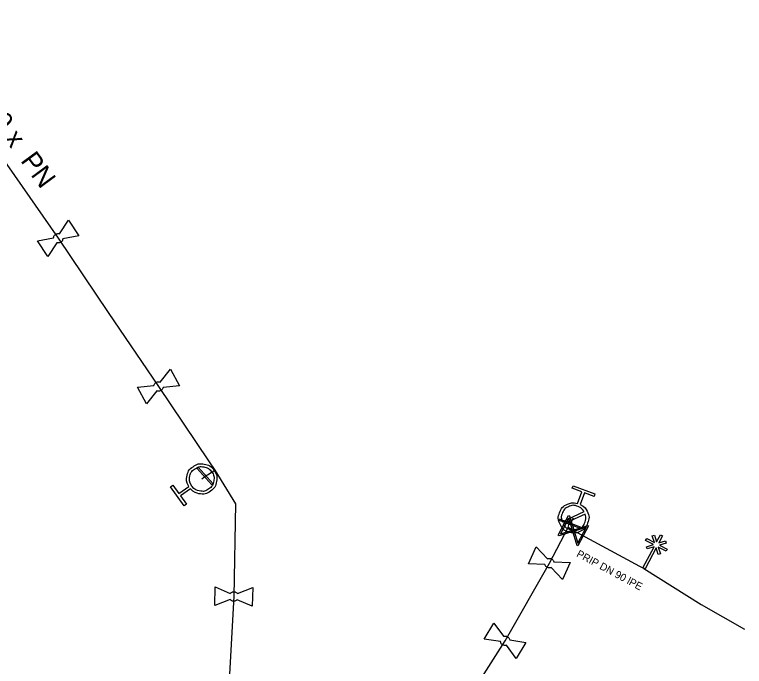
# Model space of a CAD drawing. Extents: x -643544 to -637295, y -1119190 to -1111715.
# Drawn here: x -640810.31 to -640761.56, y -1114657.36 to -1114613.86 of the extents above; entities that cross this region are included whole.
import ezdxf

# ---------------------------------------------------------------- set-up
doc = ezdxf.new("R2010")
doc.units = 0
for name, color, linetype in [('Default', 7, 'Continuous'), ('VP Hydrant', 7, 'Continuous'), ('VP Lomový bod', 7, 'Continuous'), ('VP Popis přípojky', 7, 'Continuous'), ('VP Přípojka', 7, 'Continuous'), ('VP Změna materiálu', 7, 'Continuous'), ('VP Řad', 7, 'Continuous'), ('VP Řad - popis', 7, 'Continuous'), ('VP Šoupě', 7, 'Continuous')]:
    doc.layers.add(name, color=color, linetype=linetype)

msp = doc.modelspace()

# ---------------------------------------------------------------- linework, layer by layer
at = {"layer": 'Default'}
for points in [[(-640807.71, -1114628.751), (-640807.704, -1114628.698), (-640807.679, -1114628.65), (-640807.641, -1114628.575), (-640807.573, -1114628.529), (-640807.504, -1114628.484), (-640807.418, -1114628.478), (-640807.365, -1114628.474), (-640807.314, -1114628.489)], [(-640807.088, -1114628.83), (-640807.095, -1114628.881), (-640807.119, -1114628.929), (-640807.159, -1114629.005), (-640807.227, -1114629.051), (-640807.296, -1114629.096), (-640807.38, -1114629.102), (-640807.434, -1114629.105), (-640807.485, -1114629.091)], [(-640801.006, -1114638.615), (-640800.995, -1114638.564), (-640800.966, -1114638.517), (-640800.922, -1114638.445), (-640800.85, -1114638.406), (-640800.779, -1114638.367), (-640800.692, -1114638.368), (-640800.639, -1114638.368), (-640800.589, -1114638.387)], [(-640800.393, -1114638.745), (-640800.404, -1114638.796), (-640800.431, -1114638.842), (-640800.478, -1114638.915), (-640800.55, -1114638.954), (-640800.621, -1114638.993), (-640800.705, -1114638.992), (-640800.76, -1114638.992), (-640800.809, -1114638.973)], [(-640798.675, -1114645.353), (-640798.859, -1114645.044), (-640798.797, -1114644.683), (-640798.727, -1114644.276), (-640798.389, -1114644.034), (-640798.051, -1114643.794), (-640797.644, -1114643.863), (-640797.236, -1114643.933), (-640796.994, -1114644.271), (-640796.755, -1114644.607), (-640796.823, -1114645.015), (-640796.891, -1114645.423), (-640797.228, -1114645.663), (-640797.567, -1114645.905), (-640797.974, -1114645.838), (-640798.337, -1114645.78), (-640798.568, -1114645.503)], [(-640798.472, -1114645.324), (-640798.276, -1114645.599), (-640797.945, -1114645.655), (-640797.614, -1114645.711), (-640797.339, -1114645.514), (-640797.064, -1114645.318), (-640797.008, -1114644.987), (-640796.953, -1114644.656), (-640797.149, -1114644.381), (-640797.344, -1114644.108), (-640797.675, -1114644.051), (-640798.007, -1114643.995), (-640798.282, -1114644.191), (-640798.557, -1114644.387), (-640798.613, -1114644.718), (-640798.668, -1114645.049), (-640798.472, -1114645.324)], [(-640772.538, -1114646.548), (-640772.211, -1114646.7), (-640772.06, -1114647.033), (-640771.888, -1114647.409), (-640772.033, -1114647.799), (-640772.177, -1114648.187), (-640772.553, -1114648.359), (-640772.929, -1114648.532), (-640773.319, -1114648.387), (-640773.705, -1114648.244), (-640773.879, -1114647.869), (-640774.052, -1114647.493), (-640773.909, -1114647.105), (-640773.764, -1114646.715), (-640773.39, -1114646.541), (-640773.057, -1114646.385), (-640772.71, -1114646.484)], [(-640772.273, -1114647.029), (-640772.414, -1114646.787), (-640772.689, -1114646.685), (-640773.006, -1114646.568), (-640773.311, -1114646.708), (-640773.616, -1114646.849), (-640773.733, -1114647.166), (-640773.835, -1114647.44), (-640773.743, -1114647.705)], [(-640773.667, -1114647.871), (-640773.524, -1114648.109), (-640773.253, -1114648.209), (-640772.938, -1114648.326), (-640772.632, -1114648.186), (-640772.326, -1114648.046), (-640772.209, -1114647.729), (-640772.109, -1114647.458), (-640772.197, -1114647.195)], [(-640774.72, -1114650.186), (-640774.672, -1114650.163), (-640774.617, -1114650.159), (-640774.533, -1114650.152), (-640774.459, -1114650.186), (-640774.385, -1114650.22), (-640774.334, -1114650.291), (-640774.303, -1114650.334), (-640774.288, -1114650.385)], [(-640774.46, -1114650.756), (-640774.507, -1114650.777), (-640774.561, -1114650.782), (-640774.647, -1114650.788), (-640774.721, -1114650.754), (-640774.795, -1114650.719), (-640774.844, -1114650.651), (-640774.876, -1114650.607), (-640774.89, -1114650.556)], [(-640795.902, -1114652.491), (-640795.867, -1114652.452), (-640795.819, -1114652.426), (-640795.745, -1114652.386), (-640795.663, -1114652.388), (-640795.582, -1114652.389), (-640795.507, -1114652.434), (-640795.461, -1114652.46), (-640795.428, -1114652.501)], [(-640795.436, -1114652.91), (-640795.471, -1114652.948), (-640795.518, -1114652.974), (-640795.595, -1114653.014), (-640795.677, -1114653.012), (-640795.758, -1114653.011), (-640795.831, -1114652.968), (-640795.878, -1114652.94), (-640795.911, -1114652.899)], [(-640777.648, -1114655.353), (-640777.598, -1114655.336), (-640777.544, -1114655.338), (-640777.459, -1114655.34), (-640777.389, -1114655.382), (-640777.319, -1114655.424), (-640777.276, -1114655.5), (-640777.25, -1114655.545), (-640777.241, -1114655.598)], [(-640777.451, -1114655.948), (-640777.501, -1114655.964), (-640777.554, -1114655.963), (-640777.641, -1114655.96), (-640777.711, -1114655.918), (-640777.781, -1114655.876), (-640777.822, -1114655.803), (-640777.849, -1114655.755), (-640777.858, -1114655.703)]]:
    msp.add_open_spline(points, degree=3, dxfattribs=at)
at = {"layer": 'VP Hydrant'}
for points in [[(-640798.568, -1114645.503), (-640799.236, -1114645.979), (-640798.836, -1114646.54), (-640798.986, -1114646.647), (-640799.892, -1114645.374), (-640799.743, -1114645.268), (-640799.343, -1114645.829), (-640798.675, -1114645.353)], [(-640772.71, -1114646.484), (-640772.426, -1114645.715), (-640773.072, -1114645.475), (-640773.009, -1114645.303), (-640771.543, -1114645.845), (-640771.607, -1114646.018), (-640772.254, -1114645.778), (-640772.538, -1114646.548)], [(-640773.743, -1114647.705), (-640772.273, -1114647.029)], [(-640772.197, -1114647.195), (-640773.667, -1114647.871)]]:
    msp.add_lwpolyline(points, dxfattribs=at)
at = {"layer": 'VP Lomový bod'}
for points in [[(-640807.314, -1114628.489), (-640806.703, -1114627.579)], [(-640806.703, -1114627.579), (-640806.013, -1114628.621), (-640807.088, -1114628.83)], [(-640807.485, -1114629.091), (-640808.097, -1114630.001), (-640808.787, -1114628.959), (-640807.71, -1114628.751)], [(-640800.589, -1114638.387), (-640799.905, -1114637.53)], [(-640799.905, -1114637.53), (-640799.303, -1114638.626), (-640800.393, -1114638.745)], [(-640800.809, -1114638.973), (-640801.495, -1114639.83), (-640802.096, -1114638.734), (-640801.006, -1114638.615)], [(-640774.89, -1114650.556), (-640775.987, -1114650.514), (-640775.463, -1114649.379), (-640774.72, -1114650.186)], [(-640773.193, -1114650.426), (-640773.717, -1114651.561), (-640774.46, -1114650.756)], [(-640774.288, -1114650.385), (-640773.193, -1114650.426)], [(-640795.911, -1114652.899), (-640796.933, -1114653.298), (-640796.907, -1114652.049), (-640795.902, -1114652.491)], [(-640794.407, -1114652.102), (-640794.433, -1114653.351), (-640795.436, -1114652.91)], [(-640795.428, -1114652.501), (-640794.407, -1114652.102)], [(-640777.858, -1114655.703), (-640778.943, -1114655.543), (-640778.301, -1114654.471), (-640777.648, -1114655.353)], [(-640776.157, -1114655.757), (-640776.799, -1114656.829), (-640777.451, -1114655.948)], [(-640777.241, -1114655.598), (-640776.157, -1114655.757)]]:
    msp.add_lwpolyline(points, dxfattribs=at)
at = {"layer": 'VP Přípojka'}
for points in [[(-640768.27, -1114650.82), (-640768.55, -1114650.69), (-640772.99, -1114648.3), (-640773.33, -1114648.1)], [(-640768.27, -1114650.82), (-640764.457, -1114653.22), (-640761.563, -1114654.876)]]:
    msp.add_lwpolyline(points, dxfattribs=at)
at = {"layer": 'VP Změna materiálu'}
msp.add_lwpolyline([(-640767.425, -1114649.049), (-640767.174, -1114648.572), (-640767.036, -1114648.644), (-640767.284, -1114649.118), (-640766.837, -1114648.978), (-640766.792, -1114649.127), (-640767.236, -1114649.266), (-640766.725, -1114649.534), (-640766.798, -1114649.673), (-640767.317, -1114649.4), (-640767.175, -1114649.852), (-640767.324, -1114649.898), (-640767.462, -1114649.456), (-640768.199, -1114650.857), (-640768.337, -1114650.785), (-640767.598, -1114649.379), (-640768.049, -1114649.52), (-640768.094, -1114649.371), (-640767.642, -1114649.229), (-640768.16, -1114648.957), (-640768.087, -1114648.819), (-640767.578, -1114649.086), (-640767.715, -1114648.643), (-640767.567, -1114648.597), (-640767.425, -1114649.049)], dxfattribs=at)
at = {"layer": 'VP Řad'}
for points in [[(-640818.09, -1114613.86), (-640814.29, -1114619.02), (-640810.836, -1114623.872), (-640807.4, -1114628.79), (-640804.066, -1114633.752), (-640800.706, -1114638.671), (-640797.35, -1114643.64), (-640796.94, -1114644.26), (-640795.55, -1114646.51), (-640795.67, -1114652.7), (-640796, -1114658.68), (-640796.39, -1114664.93), (-640796.29, -1114665.2), (-640796.18, -1114665.5)], [(-640797.81, -1114644.85), (-640797.59, -1114644.66), (-640797.43, -1114644.57), (-640796.94, -1114644.26)], [(-640796.18, -1114665.5), (-640795.87, -1114665.4), (-640795.68, -1114665.34), (-640789.72, -1114663.53), (-640784, -1114661.84), (-640780.77, -1114660.73), (-640777.55, -1114655.65), (-640774.59, -1114650.47), (-640773.33, -1114648.1), (-640773.26, -1114647.83), (-640773.11, -1114647.69), (-640772.97, -1114647.45)]]:
    msp.add_lwpolyline(points, dxfattribs=at)
at = {"layer": 'VP Šoupě'}
for points in [[(-640797.124, -1114645.249), (-640798.126, -1114644.133), (-640798.056, -1114644.071), (-640797.054, -1114645.187), (-640797.124, -1114645.249)], [(-640771.976, -1114647.989), (-640772.679, -1114649.314), (-640772.737, -1114649.283), (-640772.771, -1114649.159), (-640773.018, -1114648.356), (-640773.946, -1114648.642), (-640774.004, -1114648.611), (-640773.301, -1114647.286), (-640773.243, -1114647.317), (-640772.96, -1114648.246), (-640772.157, -1114647.999), (-640772.034, -1114647.958), (-640771.976, -1114647.989)], [(-640772.576, -1114648.14), (-640773.978, -1114647.607), (-640773.944, -1114647.52), (-640772.542, -1114648.053), (-640772.576, -1114648.14)], [(-640773.85, -1114648.52), (-640773.044, -1114648.272), (-640773.292, -1114647.468), (-640773.85, -1114648.52)], [(-640772.133, -1114648.084), (-640772.934, -1114648.331), (-640772.688, -1114649.13), (-640772.133, -1114648.084)]]:
    msp.add_lwpolyline(points, dxfattribs=at)

# ---------------------------------------------------------------- texts
at = {"layer": 'VP Popis přípojky'}
msp.add_text('PRIP DN 90 lPE', height=0.5, rotation=331.7069, dxfattribs=at).set_placement((-640772.824, -1114650.002))
at = {"layer": 'VP Řad - popis'}
msp.add_text('TLT 150 x  PN ', height=1.3, rotation=306.3692, dxfattribs=at).set_placement((-640815.166, -1114616.536))

doc.saveas('drawing.dxf')
